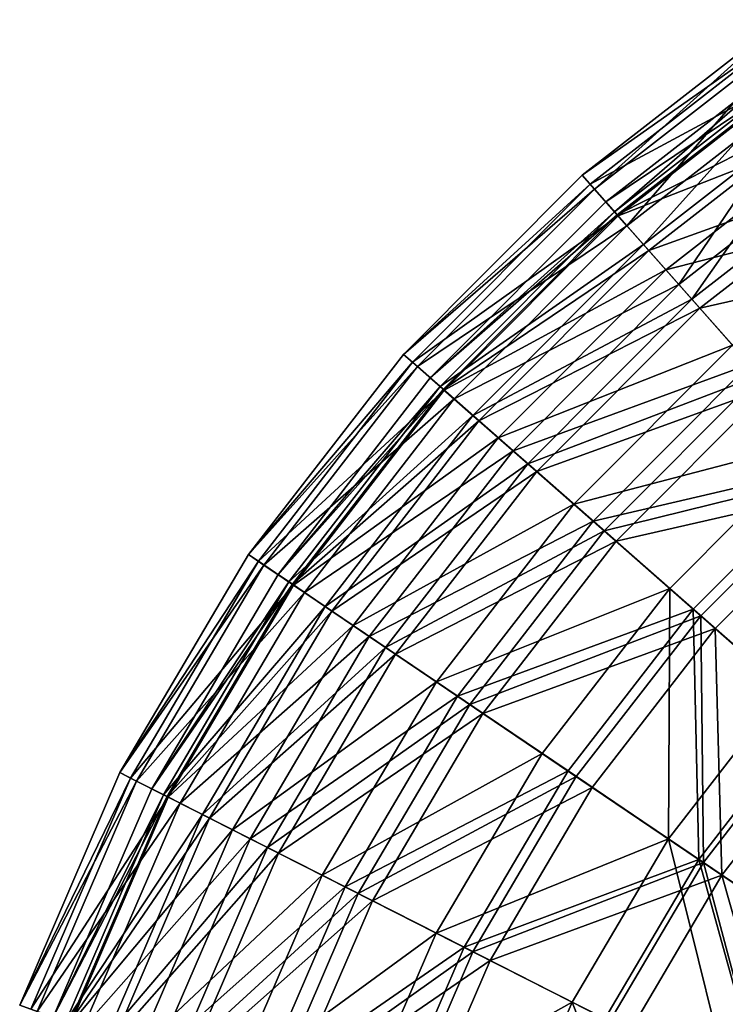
# Model space of a CAD drawing. Header units: millimetres. Extents: x 0 to 424, y 0 to 403.
# Tile 273 of 656: x 7 to 51, y 233 to 294. Entities that reach past the tile are written whole.
import ezdxf

# ---------------------------------------------------------------- set-up
doc = ezdxf.new("R2010")
doc.units = ezdxf.units.MM
doc.header["$LTSCALE"] = 25.4
doc.layers.get('0').update_dxf_attribs({"true_color": 0xff5454})

# ---------------------------------------------------------------- blocks, each defined once
blk = doc.blocks.new('VETRO-III-7641.STL')
at = {"color": 35, "true_color": 0x816c61}
mesh = blk.add_polyface(dxfattribs=at)
corners = [(-210.563, 391.589, 364.903), (-198.938, 402.094, 349.745), (-211.328, 392.454, 349.745), (-198.288, 401.14, 364.903)]
mesh.append_faces([[corners[k] for k in face] for face in [(0, 1, 2), (1, 0, 3)]], dxfattribs={"vtx0": -1, "color": 35})
mesh = blk.add_polyface(dxfattribs=at)
corners = [(-211.328, 392.454, 349.745), (-198.521, 401.483, 334.561), (-210.838, 391.9, 334.561), (-198.938, 402.094, 349.745)]
mesh.append_faces([[corners[k] for k in face] for face in [(0, 1, 2), (1, 0, 3)]], dxfattribs={"vtx0": -1, "color": 35})
mesh = blk.add_polyface(dxfattribs=at)
corners = [(-210.838, 391.9, 334.561), (-197.043, 399.315, 319.588), (-209.1, 389.934, 319.588), (-198.521, 401.483, 334.561)]
mesh.append_faces([[corners[k] for k in face] for face in [(0, 1, 2), (1, 0, 3)]], dxfattribs={"vtx0": -1, "color": 35})
mesh = blk.add_polyface(dxfattribs=at)
corners = [(-208.555, 389.318, 379.799), (-198.288, 401.14, 364.903), (-210.563, 391.589, 364.903), (-196.58, 398.635, 379.799)]
mesh.append_faces([[corners[k] for k in face] for face in [(0, 1, 2), (1, 0, 3)]], dxfattribs={"vtx0": -1, "color": 35})
mesh = blk.add_polyface(dxfattribs=at)
corners = [(-197.087, 399.379, 364.376), (-209.863, 390.797, 349.34), (-197.692, 400.267, 349.34), (-209.151, 389.992, 364.376)]
mesh.append_faces([[corners[k] for k in face] for face in [(0, 1, 2), (1, 0, 3)]], dxfattribs={"vtx0": -1, "color": 35})
mesh = blk.add_polyface(dxfattribs=at)
corners = [(-197.692, 400.267, 349.34), (-209.321, 390.184, 334.288), (-197.231, 399.59, 334.288), (-209.863, 390.797, 349.34)]
mesh.append_faces([[corners[k] for k in face] for face in [(0, 1, 2), (1, 0, 3)]], dxfattribs={"vtx0": -1, "color": 35})
mesh = blk.add_polyface(dxfattribs=at)
corners = [(-197.231, 399.59, 334.288), (-207.532, 388.161, 319.457), (-195.71, 397.359, 319.457), (-209.321, 390.184, 334.288)]
mesh.append_faces([[corners[k] for k in face] for face in [(0, 1, 2), (1, 0, 3)]], dxfattribs={"vtx0": -1, "color": 35})
mesh = blk.add_polyface(dxfattribs=at)
corners = [(-195.424, 396.94, 379.159), (-209.151, 389.992, 364.376), (-197.087, 399.379, 364.376), (-207.196, 387.781, 379.159)]
mesh.append_faces([[corners[k] for k in face] for face in [(0, 1, 2), (1, 0, 3)]], dxfattribs={"vtx0": -1, "color": 35})
mesh = blk.add_polyface(dxfattribs=at)
corners = [(-209.1, 389.934, 319.588), (-194.528, 395.626, 305.057), (-206.142, 386.589, 305.057), (-197.043, 399.315, 319.588)]
mesh.append_faces([[corners[k] for k in face] for face in [(0, 1, 2), (1, 0, 3)]], dxfattribs={"vtx0": -1, "color": 35})
mesh = blk.add_polyface(dxfattribs=at)
corners = [(-205.335, 385.677, 394.202), (-196.58, 398.635, 379.799), (-208.555, 389.318, 379.799), (-193.842, 394.619, 394.202)]
mesh.append_faces([[corners[k] for k in face] for face in [(0, 1, 2), (1, 0, 3)]], dxfattribs={"vtx0": -1, "color": 35})
mesh = blk.add_polyface(dxfattribs=at)
corners = [(-195.71, 397.359, 319.457), (-204.525, 384.76, 305.082), (-193.153, 393.608, 305.082), (-207.532, 388.161, 319.457)]
mesh.append_faces([[corners[k] for k in face] for face in [(0, 1, 2), (1, 0, 3)]], dxfattribs={"vtx0": -1, "color": 35})
mesh = blk.add_polyface(dxfattribs=at)
corners = [(-192.73, 392.989, 393.455), (-207.196, 387.781, 379.159), (-195.424, 396.94, 379.159), (-204.028, 384.199, 393.455)]
mesh.append_faces([[corners[k] for k in face] for face in [(0, 1, 2), (1, 0, 3)]], dxfattribs={"vtx0": -1, "color": 35})
mesh = blk.add_polyface(dxfattribs=at)
corners = [(-206.142, 386.589, 305.057), (-191.014, 390.471, 291.195), (-202.01, 381.916, 291.195), (-194.528, 395.626, 305.057)]
mesh.append_faces([[corners[k] for k in face] for face in [(0, 1, 2), (1, 0, 3)]], dxfattribs={"vtx0": -1, "color": 35})
mesh = blk.add_polyface(dxfattribs=at)
corners = [(-200.954, 380.721, 407.889), (-193.842, 394.619, 394.202), (-205.335, 385.677, 394.202), (-190.116, 389.154, 407.889)]
mesh.append_faces([[corners[k] for k in face] for face in [(0, 1, 2), (1, 0, 3)]], dxfattribs={"vtx0": -1, "color": 35})
mesh = blk.add_polyface(dxfattribs=at)
corners = [(-193.153, 393.608, 305.082), (-200.348, 380.036, 291.389), (-189.601, 388.398, 291.389), (-204.525, 384.76, 305.082)]
mesh.append_faces([[corners[k] for k in face] for face in [(0, 1, 2), (1, 0, 3)]], dxfattribs={"vtx0": -1, "color": 35})
mesh = blk.add_polyface(dxfattribs=at)
corners = [(-189.048, 387.588, 407.039), (-204.028, 384.199, 393.455), (-192.73, 392.989, 393.455), (-199.698, 379.301, 407.039)]
mesh.append_faces([[corners[k] for k in face] for face in [(0, 1, 2), (1, 0, 3)]], dxfattribs={"vtx0": -1, "color": 35})
mesh = blk.add_polyface(dxfattribs=at)
corners = [(-222.412, 381.337, 349.745), (-210.838, 391.9, 334.561), (-221.856, 380.848, 334.561), (-211.328, 392.454, 349.745)]
mesh.append_faces([[corners[k] for k in face] for face in [(0, 1, 2), (1, 0, 3)]], dxfattribs={"vtx0": -1, "color": 35})
mesh = blk.add_polyface(dxfattribs=at)
corners = [(-210.563, 391.589, 364.903), (-222.412, 381.337, 349.745), (-221.545, 380.575, 364.903), (-211.328, 392.454, 349.745)]
mesh.append_faces([[corners[k] for k in face] for face in [(0, 1, 2), (1, 0, 3)]], dxfattribs={"vtx0": -1, "color": 35})
mesh = blk.add_polyface(dxfattribs=at)
corners = [(-221.856, 380.848, 334.561), (-209.1, 389.934, 319.588), (-219.886, 379.117, 319.588), (-210.838, 391.9, 334.561)]
mesh.append_faces([[corners[k] for k in face] for face in [(0, 1, 2), (1, 0, 3)]], dxfattribs={"vtx0": -1, "color": 35})
mesh = blk.add_polyface(dxfattribs=at)
corners = [(-208.555, 389.318, 379.799), (-221.545, 380.575, 364.903), (-219.268, 378.573, 379.799), (-210.563, 391.589, 364.903)]
mesh.append_faces([[corners[k] for k in face] for face in [(0, 1, 2), (1, 0, 3)]], dxfattribs={"vtx0": -1, "color": 35})
mesh = blk.add_polyface(dxfattribs=at)
corners = [(-220.751, 379.877, 349.34), (-209.151, 389.992, 364.376), (-219.944, 379.167, 364.376), (-209.863, 390.797, 349.34)]
mesh.append_faces([[corners[k] for k in face] for face in [(0, 1, 2), (1, 0, 3)]], dxfattribs={"vtx0": -1, "color": 35})
mesh = blk.add_polyface(dxfattribs=at)
corners = [(-209.321, 390.184, 334.288), (-220.751, 379.877, 349.34), (-220.136, 379.336, 334.288), (-209.863, 390.797, 349.34)]
mesh.append_faces([[corners[k] for k in face] for face in [(0, 1, 2), (1, 0, 3)]], dxfattribs={"vtx0": -1, "color": 35})
mesh = blk.add_polyface(dxfattribs=at)
corners = [(-207.532, 388.161, 319.457), (-220.136, 379.336, 334.288), (-218.108, 377.553, 319.457), (-209.321, 390.184, 334.288)]
mesh.append_faces([[corners[k] for k in face] for face in [(0, 1, 2), (1, 0, 3)]], dxfattribs={"vtx0": -1, "color": 35})
mesh = blk.add_polyface(dxfattribs=at)
corners = [(-219.944, 379.167, 364.376), (-207.196, 387.781, 379.159), (-217.727, 377.219, 379.159), (-209.151, 389.992, 364.376)]
mesh.append_faces([[corners[k] for k in face] for face in [(0, 1, 2), (1, 0, 3)]], dxfattribs={"vtx0": -1, "color": 35})
mesh = blk.add_polyface(dxfattribs=at)
corners = [(-219.886, 379.117, 319.588), (-206.142, 386.589, 305.057), (-216.532, 376.168, 305.057), (-209.1, 389.934, 319.588)]
mesh.append_faces([[corners[k] for k in face] for face in [(0, 1, 2), (1, 0, 3)]], dxfattribs={"vtx0": -1, "color": 35})
mesh = blk.add_polyface(dxfattribs=at)
corners = [(-205.335, 385.677, 394.202), (-219.268, 378.573, 379.799), (-215.617, 375.364, 394.202), (-208.555, 389.318, 379.799)]
mesh.append_faces([[corners[k] for k in face] for face in [(0, 1, 2), (1, 0, 3)]], dxfattribs={"vtx0": -1, "color": 35})
mesh = blk.add_polyface(dxfattribs=at)
corners = [(-204.525, 384.76, 305.082), (-218.108, 377.553, 319.457), (-214.699, 374.557, 305.082), (-207.532, 388.161, 319.457)]
mesh.append_faces([[corners[k] for k in face] for face in [(0, 1, 2), (1, 0, 3)]], dxfattribs={"vtx0": -1, "color": 35})
mesh = blk.add_polyface(dxfattribs=at)
corners = [(-217.727, 377.219, 379.159), (-204.028, 384.199, 393.455), (-214.135, 374.062, 393.455), (-207.196, 387.781, 379.159)]
mesh.append_faces([[corners[k] for k in face] for face in [(0, 1, 2), (1, 0, 3)]], dxfattribs={"vtx0": -1, "color": 35})
mesh = blk.add_polyface(dxfattribs=at)
corners = [(-216.532, 376.168, 305.057), (-202.01, 381.916, 291.195), (-211.847, 372.05, 291.195), (-206.142, 386.589, 305.057)]
mesh.append_faces([[corners[k] for k in face] for face in [(0, 1, 2), (1, 0, 3)]], dxfattribs={"vtx0": -1, "color": 35})
mesh = blk.add_polyface(dxfattribs=at)
corners = [(-200.954, 380.721, 407.889), (-215.617, 375.364, 394.202), (-210.649, 370.997, 407.889), (-205.335, 385.677, 394.202)]
mesh.append_faces([[corners[k] for k in face] for face in [(0, 1, 2), (1, 0, 3)]], dxfattribs={"vtx0": -1, "color": 35})
mesh = blk.add_polyface(dxfattribs=at)
corners = [(-200.348, 380.036, 291.389), (-214.699, 374.557, 305.082), (-209.962, 370.394, 291.389), (-204.525, 384.76, 305.082)]
mesh.append_faces([[corners[k] for k in face] for face in [(0, 1, 2), (1, 0, 3)]], dxfattribs={"vtx0": -1, "color": 35})
mesh = blk.add_polyface(dxfattribs=at)
corners = [(-214.135, 374.062, 393.455), (-199.698, 379.301, 407.039), (-209.225, 369.746, 407.039), (-204.028, 384.199, 393.455)]
mesh.append_faces([[corners[k] for k in face] for face in [(0, 1, 2), (1, 0, 3)]], dxfattribs={"vtx0": -1, "color": 35})
mesh = blk.add_polyface(dxfattribs=at)
corners = [(-211.847, 372.05, 291.195), (-196.767, 375.987, 278.216), (-205.902, 366.825, 278.216), (-202.01, 381.916, 291.195)]
mesh.append_faces([[corners[k] for k in face] for face in [(0, 1, 2), (1, 0, 3)]], dxfattribs={"vtx0": -1, "color": 35})
mesh = blk.add_polyface(dxfattribs=at)
corners = [(-221.545, 380.575, 364.903), (-232.016, 368.918, 349.745), (-231.06, 368.271, 364.903), (-222.412, 381.337, 349.745)]
mesh.append_faces([[corners[k] for k in face] for face in [(0, 1, 2), (1, 0, 3)]], dxfattribs={"vtx0": -1, "color": 35})
mesh = blk.add_polyface(dxfattribs=at)
corners = [(-232.016, 368.918, 349.745), (-221.856, 380.848, 334.561), (-231.403, 368.503, 334.561), (-222.412, 381.337, 349.745)]
mesh.append_faces([[corners[k] for k in face] for face in [(0, 1, 2), (1, 0, 3)]], dxfattribs={"vtx0": -1, "color": 35})
mesh = blk.add_polyface(dxfattribs=at)
corners = [(-231.403, 368.503, 334.561), (-219.886, 379.117, 319.588), (-229.231, 367.032, 319.588), (-221.856, 380.848, 334.561)]
mesh.append_faces([[corners[k] for k in face] for face in [(0, 1, 2), (1, 0, 3)]], dxfattribs={"vtx0": -1, "color": 35})
mesh = blk.add_polyface(dxfattribs=at)
corners = [(-219.268, 378.573, 379.799), (-231.06, 368.271, 364.903), (-228.55, 366.571, 379.799), (-221.545, 380.575, 364.903)]
mesh.append_faces([[corners[k] for k in face] for face in [(0, 1, 2), (1, 0, 3)]], dxfattribs={"vtx0": -1, "color": 35})
mesh = blk.add_polyface(dxfattribs=at)
corners = [(-195.478, 374.529, 420.647), (-210.649, 370.997, 407.889), (-204.44, 365.54, 420.647), (-200.954, 380.721, 407.889)]
mesh.append_faces([[corners[k] for k in face] for face in [(0, 1, 2), (1, 0, 3)]], dxfattribs={"vtx0": -1, "color": 35})
mesh = blk.add_polyface(dxfattribs=at)
corners = [(-230.185, 367.678, 349.34), (-219.944, 379.167, 364.376), (-229.295, 367.075, 364.376), (-220.751, 379.877, 349.34)]
mesh.append_faces([[corners[k] for k in face] for face in [(0, 1, 2), (1, 0, 3)]], dxfattribs={"vtx0": -1, "color": 35})
mesh = blk.add_polyface(dxfattribs=at)
corners = [(-220.136, 379.336, 334.288), (-230.185, 367.678, 349.34), (-229.507, 367.219, 334.288), (-220.751, 379.877, 349.34)]
mesh.append_faces([[corners[k] for k in face] for face in [(0, 1, 2), (1, 0, 3)]], dxfattribs={"vtx0": -1, "color": 35})
mesh = blk.add_polyface(dxfattribs=at)
corners = [(-195.067, 374.064, 278.596), (-209.962, 370.394, 291.389), (-203.974, 365.13, 278.596), (-200.348, 380.036, 291.389)]
mesh.append_faces([[corners[k] for k in face] for face in [(0, 1, 2), (1, 0, 3)]], dxfattribs={"vtx0": -1, "color": 35})
mesh = blk.add_polyface(dxfattribs=at)
corners = [(-218.108, 377.553, 319.457), (-229.507, 367.219, 334.288), (-227.271, 365.704, 319.457), (-220.136, 379.336, 334.288)]
mesh.append_faces([[corners[k] for k in face] for face in [(0, 1, 2), (1, 0, 3)]], dxfattribs={"vtx0": -1, "color": 35})
mesh = blk.add_polyface(dxfattribs=at)
corners = [(-209.225, 369.746, 407.039), (-194.273, 373.167, 419.695), (-203.075, 364.339, 419.695), (-199.698, 379.301, 407.039)]
mesh.append_faces([[corners[k] for k in face] for face in [(0, 1, 2), (1, 0, 3)]], dxfattribs={"vtx0": -1, "color": 35})
mesh = blk.add_polyface(dxfattribs=at)
corners = [(-229.295, 367.075, 364.376), (-217.727, 377.219, 379.159), (-226.851, 365.42, 379.159), (-219.944, 379.167, 364.376)]
mesh.append_faces([[corners[k] for k in face] for face in [(0, 1, 2), (1, 0, 3)]], dxfattribs={"vtx0": -1, "color": 35})
mesh = blk.add_polyface(dxfattribs=at)
corners = [(-229.231, 367.032, 319.588), (-216.532, 376.168, 305.057), (-225.534, 364.528, 305.057), (-219.886, 379.117, 319.588)]
mesh.append_faces([[corners[k] for k in face] for face in [(0, 1, 2), (1, 0, 3)]], dxfattribs={"vtx0": -1, "color": 35})
mesh = blk.add_polyface(dxfattribs=at)
corners = [(-215.617, 375.364, 394.202), (-228.55, 366.571, 379.799), (-224.526, 363.844, 394.202), (-219.268, 378.573, 379.799)]
mesh.append_faces([[corners[k] for k in face] for face in [(0, 1, 2), (1, 0, 3)]], dxfattribs={"vtx0": -1, "color": 35})
mesh = blk.add_polyface(dxfattribs=at)
corners = [(-214.699, 374.557, 305.082), (-227.271, 365.704, 319.457), (-223.513, 363.158, 305.082), (-218.108, 377.553, 319.457)]
mesh.append_faces([[corners[k] for k in face] for face in [(0, 1, 2), (1, 0, 3)]], dxfattribs={"vtx0": -1, "color": 35})
mesh = blk.add_polyface(dxfattribs=at)
corners = [(-226.851, 365.42, 379.159), (-214.135, 374.062, 393.455), (-222.892, 362.738, 393.455), (-217.727, 377.219, 379.159)]
mesh.append_faces([[corners[k] for k in face] for face in [(0, 1, 2), (1, 0, 3)]], dxfattribs={"vtx0": -1, "color": 35})
mesh = blk.add_polyface(dxfattribs=at)
corners = [(-225.534, 364.528, 305.057), (-211.847, 372.05, 291.195), (-220.369, 361.029, 291.195), (-216.532, 376.168, 305.057)]
mesh.append_faces([[corners[k] for k in face] for face in [(0, 1, 2), (1, 0, 3)]], dxfattribs={"vtx0": -1, "color": 35})
mesh = blk.add_polyface(dxfattribs=at)
corners = [(-196.767, 375.987, 278.216), (-198.791, 360.574, 266.322), (-205.902, 366.825, 278.216), (-190.495, 368.894, 266.322)]
mesh.append_faces([[corners[k] for k in face] for face in [(0, 1, 2), (1, 0, 3)]], dxfattribs={"vtx0": -1, "color": 35})
mesh = blk.add_polyface(dxfattribs=at)
corners = [(-210.649, 370.997, 407.889), (-224.526, 363.844, 394.202), (-219.049, 360.134, 407.889), (-215.617, 375.364, 394.202)]
mesh.append_faces([[corners[k] for k in face] for face in [(0, 1, 2), (1, 0, 3)]], dxfattribs={"vtx0": -1, "color": 35})
mesh = blk.add_polyface(dxfattribs=at)
corners = [(-209.962, 370.394, 291.389), (-223.513, 363.158, 305.082), (-218.292, 359.622, 291.389), (-214.699, 374.557, 305.082)]
mesh.append_faces([[corners[k] for k in face] for face in [(0, 1, 2), (1, 0, 3)]], dxfattribs={"vtx0": -1, "color": 35})
mesh = blk.add_polyface(dxfattribs=at)
corners = [(-197.088, 359.077, 432.277), (-195.478, 374.529, 420.647), (-204.44, 365.54, 420.647), (-188.993, 367.196, 432.277)]
mesh.append_faces([[corners[k] for k in face] for face in [(0, 1, 2), (1, 0, 3)]], dxfattribs={"vtx0": -1, "color": 35})
mesh = blk.add_polyface(dxfattribs=at)
corners = [(-222.892, 362.738, 393.455), (-209.225, 369.746, 407.039), (-217.48, 359.071, 407.039), (-214.135, 374.062, 393.455)]
mesh.append_faces([[corners[k] for k in face] for face in [(0, 1, 2), (1, 0, 3)]], dxfattribs={"vtx0": -1, "color": 35})
mesh = blk.add_polyface(dxfattribs=at)
corners = [(-196.828, 358.848, 266.903), (-195.067, 374.064, 278.596), (-203.974, 365.13, 278.596), (-188.764, 366.936, 266.903)]
mesh.append_faces([[corners[k] for k in face] for face in [(0, 1, 2), (1, 0, 3)]], dxfattribs={"vtx0": -1, "color": 35})
mesh = blk.add_polyface(dxfattribs=at)
corners = [(-194.273, 373.167, 419.695), (-195.781, 357.928, 431.225), (-203.075, 364.339, 419.695), (-187.84, 365.892, 431.225)]
mesh.append_faces([[corners[k] for k in face] for face in [(0, 1, 2), (1, 0, 3)]], dxfattribs={"vtx0": -1, "color": 35})
mesh = blk.add_polyface(dxfattribs=at)
corners = [(-220.369, 361.029, 291.195), (-205.902, 366.825, 278.216), (-213.817, 356.59, 278.216), (-211.847, 372.05, 291.195)]
mesh.append_faces([[corners[k] for k in face] for face in [(0, 1, 2), (1, 0, 3)]], dxfattribs={"vtx0": -1, "color": 35})
mesh = blk.add_polyface(dxfattribs=at)
corners = [(-204.44, 365.54, 420.647), (-219.049, 360.134, 407.889), (-212.206, 355.498, 420.647), (-210.649, 370.997, 407.889)]
mesh.append_faces([[corners[k] for k in face] for face in [(0, 1, 2), (1, 0, 3)]], dxfattribs={"vtx0": -1, "color": 35})
mesh = blk.add_polyface(dxfattribs=at)
corners = [(-203.974, 365.13, 278.596), (-218.292, 359.622, 291.389), (-211.692, 355.15, 278.596), (-209.962, 370.394, 291.389)]
mesh.append_faces([[corners[k] for k in face] for face in [(0, 1, 2), (1, 0, 3)]], dxfattribs={"vtx0": -1, "color": 35})
mesh = blk.add_polyface(dxfattribs=at)
corners = [(-217.48, 359.071, 407.039), (-203.075, 364.339, 419.695), (-210.7, 354.478, 419.695), (-209.225, 369.746, 407.039)]
mesh.append_faces([[corners[k] for k in face] for face in [(0, 1, 2), (1, 0, 3)]], dxfattribs={"vtx0": -1, "color": 35})
mesh = blk.add_polyface(dxfattribs=at)
corners = [(-231.06, 368.271, 364.903), (-239.987, 355.394, 349.745), (-238.957, 354.871, 364.903), (-232.016, 368.918, 349.745)]
mesh.append_faces([[corners[k] for k in face] for face in [(0, 1, 2), (1, 0, 3)]], dxfattribs={"vtx0": -1, "color": 35})
mesh = blk.add_polyface(dxfattribs=at)
corners = [(-239.987, 355.394, 349.745), (-231.403, 368.503, 334.561), (-239.327, 355.059, 334.561), (-232.016, 368.918, 349.745)]
mesh.append_faces([[corners[k] for k in face] for face in [(0, 1, 2), (1, 0, 3)]], dxfattribs={"vtx0": -1, "color": 35})
mesh = blk.add_polyface(dxfattribs=at)
corners = [(-239.327, 355.059, 334.561), (-229.231, 367.032, 319.588), (-236.988, 353.872, 319.588), (-231.403, 368.503, 334.561)]
mesh.append_faces([[corners[k] for k in face] for face in [(0, 1, 2), (1, 0, 3)]], dxfattribs={"vtx0": -1, "color": 35})
mesh = blk.add_polyface(dxfattribs=at)
corners = [(-228.55, 366.571, 379.799), (-238.957, 354.871, 364.903), (-236.255, 353.499, 379.799), (-231.06, 368.271, 364.903)]
mesh.append_faces([[corners[k] for k in face] for face in [(0, 1, 2), (1, 0, 3)]], dxfattribs={"vtx0": -1, "color": 35})
mesh = blk.add_polyface(dxfattribs=at)
corners = [(-238.015, 354.393, 349.34), (-229.295, 367.075, 364.376), (-237.057, 353.907, 364.376), (-230.185, 367.678, 349.34)]
mesh.append_faces([[corners[k] for k in face] for face in [(0, 1, 2), (1, 0, 3)]], dxfattribs={"vtx0": -1, "color": 35})
mesh = blk.add_polyface(dxfattribs=at)
corners = [(-229.507, 367.219, 334.288), (-238.015, 354.393, 349.34), (-237.285, 354.022, 334.288), (-230.185, 367.678, 349.34)]
mesh.append_faces([[corners[k] for k in face] for face in [(0, 1, 2), (1, 0, 3)]], dxfattribs={"vtx0": -1, "color": 35})
mesh = blk.add_polyface(dxfattribs=at)
corners = [(-227.271, 365.704, 319.457), (-237.285, 354.022, 334.288), (-234.877, 352.8, 319.457), (-229.507, 367.219, 334.288)]
mesh.append_faces([[corners[k] for k in face] for face in [(0, 1, 2), (1, 0, 3)]], dxfattribs={"vtx0": -1, "color": 35})
mesh = blk.add_polyface(dxfattribs=at)
corners = [(-237.057, 353.907, 364.376), (-226.851, 365.42, 379.159), (-234.425, 352.57, 379.159), (-229.295, 367.075, 364.376)]
mesh.append_faces([[corners[k] for k in face] for face in [(0, 1, 2), (1, 0, 3)]], dxfattribs={"vtx0": -1, "color": 35})
mesh = blk.add_polyface(dxfattribs=at)
corners = [(-236.988, 353.872, 319.588), (-225.534, 364.528, 305.057), (-233.006, 351.85, 305.057), (-229.231, 367.032, 319.588)]
mesh.append_faces([[corners[k] for k in face] for face in [(0, 1, 2), (1, 0, 3)]], dxfattribs={"vtx0": -1, "color": 35})
mesh = blk.add_polyface(dxfattribs=at)
corners = [(-224.526, 363.844, 394.202), (-236.255, 353.499, 379.799), (-231.92, 351.299, 394.202), (-228.55, 366.571, 379.799)]
mesh.append_faces([[corners[k] for k in face] for face in [(0, 1, 2), (1, 0, 3)]], dxfattribs={"vtx0": -1, "color": 35})
mesh = blk.add_polyface(dxfattribs=at)
corners = [(-205.902, 366.825, 278.216), (-205.978, 351.28, 266.322), (-213.817, 356.59, 278.216), (-198.791, 360.574, 266.322)]
mesh.append_faces([[corners[k] for k in face] for face in [(0, 1, 2), (1, 0, 3)]], dxfattribs={"vtx0": -1, "color": 35})
mesh = blk.add_polyface(dxfattribs=at)
corners = [(-223.513, 363.158, 305.082), (-234.877, 352.8, 319.457), (-230.829, 350.745, 305.082), (-227.271, 365.704, 319.457)]
mesh.append_faces([[corners[k] for k in face] for face in [(0, 1, 2), (1, 0, 3)]], dxfattribs={"vtx0": -1, "color": 35})
mesh = blk.add_polyface(dxfattribs=at)
corners = [(-234.425, 352.57, 379.159), (-222.892, 362.738, 393.455), (-230.161, 350.406, 393.455), (-226.851, 365.42, 379.159)]
mesh.append_faces([[corners[k] for k in face] for face in [(0, 1, 2), (1, 0, 3)]], dxfattribs={"vtx0": -1, "color": 35})
mesh = blk.add_polyface(dxfattribs=at)
corners = [(-204.101, 350.008, 432.277), (-204.44, 365.54, 420.647), (-212.206, 355.498, 420.647), (-197.088, 359.077, 432.277)]
mesh.append_faces([[corners[k] for k in face] for face in [(0, 1, 2), (1, 0, 3)]], dxfattribs={"vtx0": -1, "color": 35})
mesh = blk.add_polyface(dxfattribs=at)
corners = [(-203.815, 349.814, 266.903), (-203.974, 365.13, 278.596), (-211.692, 355.15, 278.596), (-196.828, 358.848, 266.903)]
mesh.append_faces([[corners[k] for k in face] for face in [(0, 1, 2), (1, 0, 3)]], dxfattribs={"vtx0": -1, "color": 35})
mesh = blk.add_polyface(dxfattribs=at)
corners = [(-233.006, 351.85, 305.057), (-220.369, 361.029, 291.195), (-227.444, 349.026, 291.195), (-225.534, 364.528, 305.057)]
mesh.append_faces([[corners[k] for k in face] for face in [(0, 1, 2), (1, 0, 3)]], dxfattribs={"vtx0": -1, "color": 35})
mesh = blk.add_polyface(dxfattribs=at)
corners = [(-203.075, 364.339, 419.695), (-202.66, 349.032, 431.225), (-210.7, 354.478, 419.695), (-195.781, 357.928, 431.225)]
mesh.append_faces([[corners[k] for k in face] for face in [(0, 1, 2), (1, 0, 3)]], dxfattribs={"vtx0": -1, "color": 35})
mesh = blk.add_polyface(dxfattribs=at)
corners = [(-219.049, 360.134, 407.889), (-231.92, 351.299, 394.202), (-226.022, 348.305, 407.889), (-224.526, 363.844, 394.202)]
mesh.append_faces([[corners[k] for k in face] for face in [(0, 1, 2), (1, 0, 3)]], dxfattribs={"vtx0": -1, "color": 35})
mesh = blk.add_polyface(dxfattribs=at)
corners = [(-218.292, 359.622, 291.389), (-230.829, 350.745, 305.082), (-225.207, 347.891, 291.389), (-223.513, 363.158, 305.082)]
mesh.append_faces([[corners[k] for k in face] for face in [(0, 1, 2), (1, 0, 3)]], dxfattribs={"vtx0": -1, "color": 35})
mesh = blk.add_polyface(dxfattribs=at)
corners = [(-230.161, 350.406, 393.455), (-217.48, 359.071, 407.039), (-224.332, 347.446, 407.039), (-222.892, 362.738, 393.455)]
mesh.append_faces([[corners[k] for k in face] for face in [(0, 1, 2), (1, 0, 3)]], dxfattribs={"vtx0": -1, "color": 35})
mesh = blk.add_polyface(dxfattribs=at)
corners = [(-227.444, 349.026, 291.195), (-213.817, 356.59, 278.216), (-220.386, 345.444, 278.216), (-220.369, 361.029, 291.195)]
mesh.append_faces([[corners[k] for k in face] for face in [(0, 1, 2), (1, 0, 3)]], dxfattribs={"vtx0": -1, "color": 35})
mesh = blk.add_polyface(dxfattribs=at)
corners = [(-198.791, 360.574, 266.322), (-196.976, 345.181, 255.699), (-205.978, 351.28, 266.322), (-190.624, 353.395, 255.699)]
mesh.append_faces([[corners[k] for k in face] for face in [(0, 1, 2), (1, 0, 3)]], dxfattribs={"vtx0": -1, "color": 35})
mesh = blk.add_polyface(dxfattribs=at)
corners = [(-212.206, 355.498, 420.647), (-226.022, 348.305, 407.889), (-218.651, 344.563, 420.647), (-219.049, 360.134, 407.889)]
mesh.append_faces([[corners[k] for k in face] for face in [(0, 1, 2), (1, 0, 3)]], dxfattribs={"vtx0": -1, "color": 35})
mesh = blk.add_polyface(dxfattribs=at)
corners = [(-211.692, 355.15, 278.596), (-225.207, 347.891, 291.389), (-218.097, 344.282, 278.596), (-218.292, 359.622, 291.389)]
mesh.append_faces([[corners[k] for k in face] for face in [(0, 1, 2), (1, 0, 3)]], dxfattribs={"vtx0": -1, "color": 35})
mesh = blk.add_polyface(dxfattribs=at)
corners = [(-224.332, 347.446, 407.039), (-210.7, 354.478, 419.695), (-217.03, 343.74, 419.695), (-217.48, 359.071, 407.039)]
mesh.append_faces([[corners[k] for k in face] for face in [(0, 1, 2), (1, 0, 3)]], dxfattribs={"vtx0": -1, "color": 35})
mesh = blk.add_polyface(dxfattribs=at)
corners = [(-194.862, 343.749, 442.599), (-197.088, 359.077, 432.277), (-204.101, 350.008, 432.277), (-188.706, 351.709, 442.599)]
mesh.append_faces([[corners[k] for k in face] for face in [(0, 1, 2), (1, 0, 3)]], dxfattribs={"vtx0": -1, "color": 35})
mesh = blk.add_polyface(dxfattribs=at)
corners = [(-194.786, 343.697, 256.495), (-196.828, 358.848, 266.903), (-203.815, 349.814, 266.903), (-188.637, 351.649, 256.495)]
mesh.append_faces([[corners[k] for k in face] for face in [(0, 1, 2), (1, 0, 3)]], dxfattribs={"vtx0": -1, "color": 35})
mesh = blk.add_polyface(dxfattribs=at)
corners = [(-195.781, 357.928, 431.225), (-193.486, 342.817, 441.446), (-202.66, 349.032, 431.225), (-187.458, 350.613, 441.446)]
mesh.append_faces([[corners[k] for k in face] for face in [(0, 1, 2), (1, 0, 3)]], dxfattribs={"vtx0": -1, "color": 35})
mesh = blk.add_polyface(dxfattribs=at)
corners = [(-220.386, 345.444, 278.216), (-205.978, 351.28, 266.322), (-211.944, 341.158, 266.322), (-213.817, 356.59, 278.216)]
mesh.append_faces([[corners[k] for k in face] for face in [(0, 1, 2), (1, 0, 3)]], dxfattribs={"vtx0": -1, "color": 35})
mesh = blk.add_polyface(dxfattribs=at)
corners = [(-204.101, 350.008, 432.277), (-218.651, 344.563, 420.647), (-209.923, 340.131, 432.277), (-212.206, 355.498, 420.647)]
mesh.append_faces([[corners[k] for k in face] for face in [(0, 1, 2), (1, 0, 3)]], dxfattribs={"vtx0": -1, "color": 35})
mesh = blk.add_polyface(dxfattribs=at)
corners = [(-246.2, 340.977, 349.745), (-239.327, 355.059, 334.561), (-245.504, 340.728, 334.561), (-239.987, 355.394, 349.745)]
mesh.append_faces([[corners[k] for k in face] for face in [(0, 1, 2), (1, 0, 3)]], dxfattribs={"vtx0": -1, "color": 35})
mesh = blk.add_polyface(dxfattribs=at)
corners = [(-238.957, 354.871, 364.903), (-246.2, 340.977, 349.745), (-245.113, 340.588, 364.903), (-239.987, 355.394, 349.745)]
mesh.append_faces([[corners[k] for k in face] for face in [(0, 1, 2), (1, 0, 3)]], dxfattribs={"vtx0": -1, "color": 35})
mesh = blk.add_polyface(dxfattribs=at)
corners = [(-245.504, 340.728, 334.561), (-236.988, 353.872, 319.588), (-243.034, 339.843, 319.588), (-239.327, 355.059, 334.561)]
mesh.append_faces([[corners[k] for k in face] for face in [(0, 1, 2), (1, 0, 3)]], dxfattribs={"vtx0": -1, "color": 35})
mesh = blk.add_polyface(dxfattribs=at)
corners = [(-236.255, 353.499, 379.799), (-245.113, 340.588, 364.903), (-242.26, 339.565, 379.799), (-238.957, 354.871, 364.903)]
mesh.append_faces([[corners[k] for k in face] for face in [(0, 1, 2), (1, 0, 3)]], dxfattribs={"vtx0": -1, "color": 35})
mesh = blk.add_polyface(dxfattribs=at)
corners = [(-203.815, 349.814, 266.903), (-218.097, 344.282, 278.596), (-209.614, 339.975, 266.903), (-211.692, 355.15, 278.596)]
mesh.append_faces([[corners[k] for k in face] for face in [(0, 1, 2), (1, 0, 3)]], dxfattribs={"vtx0": -1, "color": 35})
mesh = blk.add_polyface(dxfattribs=at)
corners = [(-244.119, 340.231, 349.34), (-237.057, 353.907, 364.376), (-243.107, 339.869, 364.376), (-238.015, 354.393, 349.34)]
mesh.append_faces([[corners[k] for k in face] for face in [(0, 1, 2), (1, 0, 3)]], dxfattribs={"vtx0": -1, "color": 35})
mesh = blk.add_polyface(dxfattribs=at)
corners = [(-237.285, 354.022, 334.288), (-244.119, 340.231, 349.34), (-243.347, 339.955, 334.288), (-238.015, 354.393, 349.34)]
mesh.append_faces([[corners[k] for k in face] for face in [(0, 1, 2), (1, 0, 3)]], dxfattribs={"vtx0": -1, "color": 35})
mesh = blk.add_polyface(dxfattribs=at)
corners = [(-217.03, 343.74, 419.695), (-202.66, 349.032, 431.225), (-208.37, 339.344, 431.225), (-210.7, 354.478, 419.695)]
mesh.append_faces([[corners[k] for k in face] for face in [(0, 1, 2), (1, 0, 3)]], dxfattribs={"vtx0": -1, "color": 35})
mesh = blk.add_polyface(dxfattribs=at)
corners = [(-234.877, 352.8, 319.457), (-243.347, 339.955, 334.288), (-240.805, 339.044, 319.457), (-237.285, 354.022, 334.288)]
mesh.append_faces([[corners[k] for k in face] for face in [(0, 1, 2), (1, 0, 3)]], dxfattribs={"vtx0": -1, "color": 35})
mesh = blk.add_polyface(dxfattribs=at)
corners = [(-243.107, 339.869, 364.376), (-234.425, 352.57, 379.159), (-240.328, 338.873, 379.159), (-237.057, 353.907, 364.376)]
mesh.append_faces([[corners[k] for k in face] for face in [(0, 1, 2), (1, 0, 3)]], dxfattribs={"vtx0": -1, "color": 35})
mesh = blk.add_polyface(dxfattribs=at)
corners = [(-243.034, 339.843, 319.588), (-233.006, 351.85, 305.057), (-238.831, 338.336, 305.057), (-236.988, 353.872, 319.588)]
mesh.append_faces([[corners[k] for k in face] for face in [(0, 1, 2), (1, 0, 3)]], dxfattribs={"vtx0": -1, "color": 35})
mesh = blk.add_polyface(dxfattribs=at)
corners = [(-231.92, 351.299, 394.202), (-242.26, 339.565, 379.799), (-237.684, 337.926, 394.202), (-236.255, 353.499, 379.799)]
mesh.append_faces([[corners[k] for k in face] for face in [(0, 1, 2), (1, 0, 3)]], dxfattribs={"vtx0": -1, "color": 35})
mesh = blk.add_polyface(dxfattribs=at)
corners = [(-230.829, 350.745, 305.082), (-240.805, 339.044, 319.457), (-236.532, 337.513, 305.082), (-234.877, 352.8, 319.457)]
mesh.append_faces([[corners[k] for k in face] for face in [(0, 1, 2), (1, 0, 3)]], dxfattribs={"vtx0": -1, "color": 35})
mesh = blk.add_polyface(dxfattribs=at)
corners = [(-240.328, 338.873, 379.159), (-230.161, 350.406, 393.455), (-235.826, 337.26, 393.455), (-234.425, 352.57, 379.159)]
mesh.append_faces([[corners[k] for k in face] for face in [(0, 1, 2), (1, 0, 3)]], dxfattribs={"vtx0": -1, "color": 35})
mesh = blk.add_polyface(dxfattribs=at)
corners = [(-238.831, 338.336, 305.057), (-227.444, 349.026, 291.195), (-232.958, 336.232, 291.195), (-233.006, 351.85, 305.057)]
mesh.append_faces([[corners[k] for k in face] for face in [(0, 1, 2), (1, 0, 3)]], dxfattribs={"vtx0": -1, "color": 35})
mesh = blk.add_polyface(dxfattribs=at)
corners = [(-226.022, 348.305, 407.889), (-237.684, 337.926, 394.202), (-231.457, 335.694, 407.889), (-231.92, 351.299, 394.202)]
mesh.append_faces([[corners[k] for k in face] for face in [(0, 1, 2), (1, 0, 3)]], dxfattribs={"vtx0": -1, "color": 35})
mesh = blk.add_polyface(dxfattribs=at)
corners = [(-205.978, 351.28, 266.322), (-202.249, 336.236, 255.699), (-211.944, 341.158, 266.322), (-196.976, 345.181, 255.699)]
mesh.append_faces([[corners[k] for k in face] for face in [(0, 1, 2), (1, 0, 3)]], dxfattribs={"vtx0": -1, "color": 35})
mesh = blk.add_polyface(dxfattribs=at)
corners = [(-225.207, 347.891, 291.389), (-236.532, 337.513, 305.082), (-230.596, 335.386, 291.389), (-230.829, 350.745, 305.082)]
mesh.append_faces([[corners[k] for k in face] for face in [(0, 1, 2), (1, 0, 3)]], dxfattribs={"vtx0": -1, "color": 35})
mesh = blk.add_polyface(dxfattribs=at)
corners = [(-235.826, 337.26, 393.455), (-224.332, 347.446, 407.039), (-229.672, 335.055, 407.039), (-230.161, 350.406, 393.455)]
mesh.append_faces([[corners[k] for k in face] for face in [(0, 1, 2), (1, 0, 3)]], dxfattribs={"vtx0": -1, "color": 35})
mesh = blk.add_polyface(dxfattribs=at)
corners = [(-199.972, 335.08, 442.599), (-204.101, 350.008, 432.277), (-209.923, 340.131, 432.277), (-194.862, 343.749, 442.599)]
mesh.append_faces([[corners[k] for k in face] for face in [(0, 1, 2), (1, 0, 3)]], dxfattribs={"vtx0": -1, "color": 35})
mesh = blk.add_polyface(dxfattribs=at)
corners = [(-199.89, 335.038, 256.495), (-203.815, 349.814, 266.903), (-209.614, 339.975, 266.903), (-194.786, 343.697, 256.495)]
mesh.append_faces([[corners[k] for k in face] for face in [(0, 1, 2), (1, 0, 3)]], dxfattribs={"vtx0": -1, "color": 35})
mesh = blk.add_polyface(dxfattribs=at)
corners = [(-232.958, 336.232, 291.195), (-220.386, 345.444, 278.216), (-225.507, 333.562, 278.216), (-227.444, 349.026, 291.195)]
mesh.append_faces([[corners[k] for k in face] for face in [(0, 1, 2), (1, 0, 3)]], dxfattribs={"vtx0": -1, "color": 35})
mesh = blk.add_polyface(dxfattribs=at)
corners = [(-202.66, 349.032, 431.225), (-198.49, 334.328, 441.446), (-208.37, 339.344, 431.225), (-193.486, 342.817, 441.446)]
mesh.append_faces([[corners[k] for k in face] for face in [(0, 1, 2), (1, 0, 3)]], dxfattribs={"vtx0": -1, "color": 35})
mesh = blk.add_polyface(dxfattribs=at)
corners = [(-218.651, 344.563, 420.647), (-231.457, 335.694, 407.889), (-223.675, 332.905, 420.647), (-226.022, 348.305, 407.889)]
mesh.append_faces([[corners[k] for k in face] for face in [(0, 1, 2), (1, 0, 3)]], dxfattribs={"vtx0": -1, "color": 35})
mesh = blk.add_polyface(dxfattribs=at)
corners = [(-218.097, 344.282, 278.596), (-230.596, 335.386, 291.389), (-223.091, 332.696, 278.596), (-225.207, 347.891, 291.389)]
mesh.append_faces([[corners[k] for k in face] for face in [(0, 1, 2), (1, 0, 3)]], dxfattribs={"vtx0": -1, "color": 35})
mesh = blk.add_polyface(dxfattribs=at)
corners = [(-229.672, 335.055, 407.039), (-217.03, 343.74, 419.695), (-221.964, 332.292, 419.695), (-224.332, 347.446, 407.039)]
mesh.append_faces([[corners[k] for k in face] for face in [(0, 1, 2), (1, 0, 3)]], dxfattribs={"vtx0": -1, "color": 35})
mesh = blk.add_polyface(dxfattribs=at)
corners = [(-225.507, 333.562, 278.216), (-211.944, 341.158, 266.322), (-216.595, 330.368, 266.322), (-220.386, 345.444, 278.216)]
mesh.append_faces([[corners[k] for k in face] for face in [(0, 1, 2), (1, 0, 3)]], dxfattribs={"vtx0": -1, "color": 35})
mesh = blk.add_polyface(dxfattribs=at)
corners = [(-209.923, 340.131, 432.277), (-223.675, 332.905, 420.647), (-214.46, 329.603, 432.277), (-218.651, 344.563, 420.647)]
mesh.append_faces([[corners[k] for k in face] for face in [(0, 1, 2), (1, 0, 3)]], dxfattribs={"vtx0": -1, "color": 35})
mesh = blk.add_polyface(dxfattribs=at)
corners = [(-209.614, 339.975, 266.903), (-223.091, 332.696, 278.596), (-214.134, 329.486, 266.903), (-218.097, 344.282, 278.596)]
mesh.append_faces([[corners[k] for k in face] for face in [(0, 1, 2), (1, 0, 3)]], dxfattribs={"vtx0": -1, "color": 35})
mesh = blk.add_polyface(dxfattribs=at)
corners = [(-221.964, 332.292, 419.695), (-208.37, 339.344, 431.225), (-212.821, 329.016, 431.225), (-217.03, 343.74, 419.695)]
mesh.append_faces([[corners[k] for k in face] for face in [(0, 1, 2), (1, 0, 3)]], dxfattribs={"vtx0": -1, "color": 35})
mesh = blk.add_polyface(dxfattribs=at)
corners = [(-211.944, 341.158, 266.322), (-206.358, 326.7, 255.699), (-216.595, 330.368, 266.322), (-202.249, 336.236, 255.699)]
mesh.append_faces([[corners[k] for k in face] for face in [(0, 1, 2), (1, 0, 3)]], dxfattribs={"vtx0": -1, "color": 35})

msp = doc.modelspace()

# ---------------------------------------------------------------- block references
at = {"color": 0}
msp.add_blockref('VETRO-III-7641.STL', (253.461, -108.03, -10.243), dxfattribs=at)

doc.saveas('drawing.dxf')
